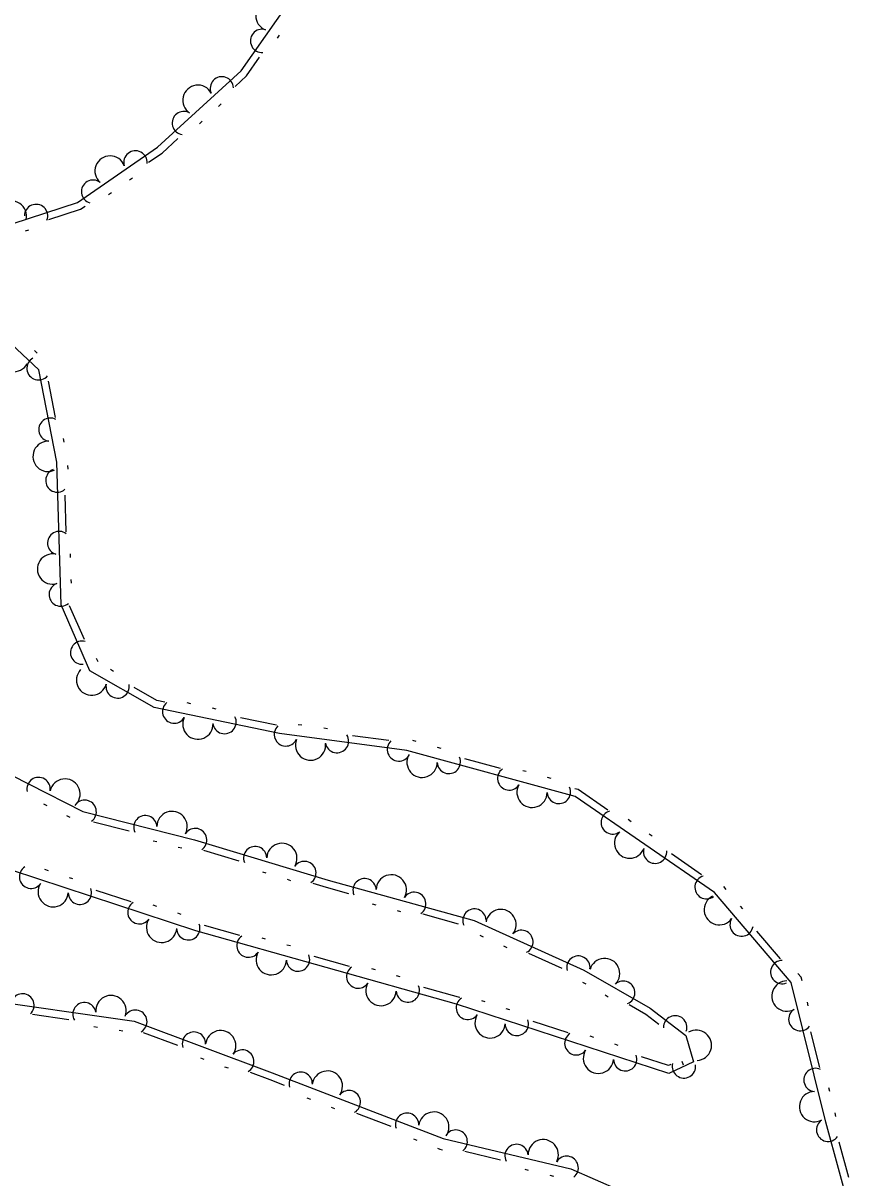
# Model space of a CAD drawing. Extents: x 2030130 to 2036320, y 723205 to 762423.
# Drawn here: x 2032344.6 to 2032438.6, y 759361.3 to 759490 of the extents above; entities that cross this region are included whole.
import ezdxf

# ---------------------------------------------------------------- set-up
doc = ezdxf.new("R2010")
doc.units = 0
doc.layers.add('Draft_Station Tics Major', color=7, linetype='Continuous')

msp = doc.modelspace()

# ---------------------------------------------------------------- linework, layer by layer
at = {"layer": 'Draft_Station Tics Major'}
for points in [[(2032343.45, 759467.69), (2032350.62, 759470.01), (2032359.55, 759476.19), (2032368.87, 759484.7), (2032376.76, 759495.97)], [(2032372.92, 759488.34), (2032373.16, 759488.68)], [(2032368.2, 759482.97), (2032369.49, 759484.15), (2032370.94, 759486.23)], [(2032366.35, 759480.74), (2032366.66, 759481.01)], [(2032364.23, 759478.8), (2032364.54, 759479.08)], [(2032358.57, 759474.52), (2032360.06, 759475.54), (2032361.83, 759477.17)], [(2032356.44, 759472.55), (2032356.78, 759472.78)], [(2032354.08, 759470.91), (2032354.42, 759471.15)], [(2032347.44, 759468.12), (2032350.98, 759469.27), (2032351.49, 759469.62)], [(2032344.83, 759466.85), (2032345.22, 759466.97)], [(2032216.12, 759459.4), (2032276.58, 759434.87), (2032313.25, 759420.38), (2032330.52, 759414.06), (2032339.24, 759408.21), (2032351.23, 759402.15), (2032363.67, 759398.98), (2032378.57, 759394.49), (2032394.87, 759389.98), (2032407.07, 759384.46), (2032414.47, 759380.22), (2032418.44, 759377.17), (2032419.32, 759374.24), (2032416.56, 759372.93), (2032392.87, 759380.65), (2032363.82, 759388.83), (2032337.38, 759397.52), (2032309, 759406.63), (2032277.29, 759416.49), (2032236.25, 759430.42), (2032208.89, 759441.49)], [(2032438.64, 759350.78), (2032434.07, 759367.51), (2032430.19, 759383.07), (2032421.63, 759393.09), (2032406.11, 759403.81), (2032387.36, 759408.94), (2032373.15, 759410.83), (2032359.19, 759413.73), (2032352.03, 759417.83), (2032348.8, 759425.19), (2032348.32, 759441.06), (2032346.33, 759451.37), (2032338.93, 759458.29)], [(2032346.14, 759453.23), (2032345.84, 759453.51)], [(2032348.19, 759446.06), (2032347.42, 759450.09)], [(2032349.14, 759443.32), (2032349.06, 759443.72)], [(2032349.58, 759440.29), (2032349.56, 759440.7)], [(2032349.38, 759433.31), (2032349.25, 759437.41)], [(2032349.87, 759430.45), (2032349.86, 759430.86)], [(2032349.96, 759427.58), (2032349.95, 759427.99)], [(2032351.41, 759421.29), (2032349.76, 759425.05)], [(2032352.93, 759418.83), (2032352.77, 759419.2)], [(2032354.65, 759417.75), (2032354.3, 759417.95)], [(2032360.38, 759414.33), (2032359.48, 759414.51), (2032356.94, 759415.96)], [(2032363.27, 759414.14), (2032362.87, 759414.23)], [(2032366.08, 759413.56), (2032365.68, 759413.64)], [(2032372.82, 759411.74), (2032368.81, 759412.57)], [(2032375.66, 759411.74), (2032375.25, 759411.79)], [(2032378.5, 759411.36), (2032378.1, 759411.41)], [(2032385.36, 759410.03), (2032381.29, 759410.57)], [(2032388.4, 759409.93), (2032388.01, 759410.03)], [(2032391.17, 759409.17), (2032390.78, 759409.28)], [(2032397.79, 759406.94), (2032393.83, 759408.02)], [(2032400.67, 759406.58), (2032400.27, 759406.68)], [(2032403.43, 759405.82), (2032403.04, 759405.93)], [(2032409.75, 759402.29), (2032406.46, 759404.57), (2032406.09, 759404.67)], [(2032346.85, 759402.99), (2032347.21, 759402.81)], [(2032349.41, 759401.7), (2032349.77, 759401.51)], [(2032352.43, 759401), (2032356.41, 759399.99)], [(2032412.35, 759401), (2032412.01, 759401.23)], [(2032414.71, 759399.37), (2032414.37, 759399.6)], [(2032359.09, 759398.88), (2032359.49, 759398.78)], [(2032361.87, 759398.17), (2032362.27, 759398.07)], [(2032364.7, 759397.81), (2032368.63, 759396.63)], [(2032420.21, 759395.07), (2032416.84, 759397.4)], [(2032347.4, 759395.52), (2032347.01, 759395.65)], [(2032350.13, 759394.63), (2032349.74, 759394.75)], [(2032371.26, 759395.41), (2032371.65, 759395.29)], [(2032374.01, 759394.58), (2032374.4, 759394.46)], [(2032356.63, 759392.06), (2032352.73, 759393.34)], [(2032376.88, 759394.14), (2032378.34, 759393.7), (2032380.84, 759393.01)], [(2032422.94, 759393.45), (2032422.68, 759393.76)], [(2032383.49, 759391.85), (2032383.89, 759391.74)], [(2032359.48, 759391.56), (2032359.09, 759391.68)], [(2032362.21, 759390.66), (2032361.82, 759390.79)], [(2032386.26, 759391.08), (2032386.65, 759390.97)], [(2032389.14, 759390.71), (2032393.09, 759389.62)], [(2032424.81, 759391.27), (2032424.54, 759391.58)], [(2032368.73, 759388.31), (2032364.78, 759389.42)], [(2032371.61, 759387.92), (2032371.21, 759388.03)], [(2032395.5, 759388.34), (2032395.87, 759388.17)], [(2032429.02, 759385.7), (2032426.36, 759388.81)], [(2032374.37, 759387.14), (2032373.97, 759387.25)], [(2032398.12, 759387.16), (2032398.49, 759386.99)], [(2032380.97, 759384.86), (2032377.02, 759385.97)], [(2032400.9, 759386.35), (2032404.64, 759384.66)], [(2032383.84, 759384.47), (2032383.45, 759384.58)], [(2032431.41, 759383.25), (2032431.31, 759383.65), (2032430.93, 759384.09)], [(2032386.61, 759383.69), (2032386.21, 759383.81)], [(2032406.95, 759383.11), (2032407.31, 759382.91)], [(2032393.24, 759381.4), (2032393.11, 759381.44), (2032389.26, 759382.52)], [(2032409.45, 759381.68), (2032409.8, 759381.48)], [(2032339.26, 759381.27), (2032356.95, 759378.75), (2032372.35, 759373.01), (2032391.4, 759365.67), (2032405.64, 759362.3), (2032419.2, 759356.37), (2032423, 759348.87), (2032420.38, 759336.45), (2032417.54, 759328.11), (2032412.72, 759320.22), (2032406.98, 759316.2), (2032396.28, 759316.79), (2032382.11, 759322.58), (2032369.85, 759331.21), (2032359.28, 759338.83), (2032347.96, 759346.02), (2032333.96, 759352.33)], [(2032396.09, 759380.9), (2032395.7, 759381.02)], [(2032412.14, 759380.61), (2032414.01, 759379.54), (2032415.46, 759378.42)], [(2032432.1, 759380.47), (2032432.01, 759380.87)], [(2032345.61, 759379.54), (2032349.67, 759378.96)], [(2032398.82, 759380.01), (2032398.43, 759380.13)], [(2032352.46, 759378.15), (2032352.86, 759378.09)], [(2032355.3, 759377.74), (2032355.7, 759377.68)], [(2032405.32, 759377.45), (2032401.42, 759378.73)], [(2032357.95, 759377.5), (2032361.79, 759376.07)], [(2032408.18, 759376.95), (2032407.79, 759377.08)], [(2032433.4, 759373.6), (2032432.4, 759377.58)], [(2032410.91, 759376.06), (2032410.52, 759376.19)], [(2032364.34, 759374.68), (2032364.73, 759374.54)], [(2032416.77, 759373.93), (2032416.51, 759373.81), (2032413.51, 759374.78)], [(2032418.02, 759374.3), (2032418.14, 759373.91)], [(2032367.03, 759373.68), (2032367.42, 759373.54)], [(2032369.87, 759373.06), (2032372.06, 759372.24), (2032373.69, 759371.61)], [(2032434.49, 759370.92), (2032434.39, 759371.32)], [(2032376.22, 759370.2), (2032376.61, 759370.05)], [(2032378.9, 759369.17), (2032379.29, 759369.02)], [(2032381.73, 759368.52), (2032385.56, 759367.04)], [(2032435.18, 759368.13), (2032435.08, 759368.53)], [(2032388.09, 759365.63), (2032388.47, 759365.48)], [(2032436.61, 759361.32), (2032435.53, 759365.28)], [(2032390.77, 759364.6), (2032391.03, 759364.49), (2032391.32, 759364.43)], [(2032393.81, 759364.26), (2032397.8, 759363.32)], [(2032400.49, 759362.26), (2032400.89, 759362.16)], [(2032403.29, 759361.59), (2032403.69, 759361.5)]]:
    msp.add_lwpolyline(points, dxfattribs=at)
for centre, radius, start, end in [((2032372.19, 759490.86), 1.69, 40.9446, 249.0171), ((2032371.21, 759488.04), 1.3, 73.4158, 274.2124), ((2032366.73, 759482.75), 1.3, 3.1641, 203.9607), ((2032364.06, 759481.42), 1.69, 28.3594, 236.4319), ((2032362.49, 759478.88), 1.3, 60.8306, 261.6272), ((2032357.1, 759474.49), 1.3, 355.4464, 196.243), ((2032354.27, 759473.53), 1.69, 20.6417, 228.7142), ((2032352.37, 759471.23), 1.3, 53.1129, 253.9094), ((2032343.26, 759468.51), 1.69, 346.8084, 194.8809), ((2032346.02, 759468.52), 1.3, 338.6728, 179.4694), ((2032343.55, 759452.85), 1.69, 122.8957, 330.9682), ((2032346.3, 759451.54), 1.3, 119.3641, 320.1606), ((2032347.62, 759444.7), 1.3, 61.6976, 262.4942), ((2032347.36, 759441.72), 1.69, 86.8929, 294.9654), ((2032348.39, 759439.03), 1.3, 110.1639, 310.9605), ((2032348.6, 759432.06), 1.3, 52.4975, 253.294), ((2032347.86, 759429.16), 1.69, 77.6927, 285.7652), ((2032348.77, 759426.32), 1.3, 110.1639, 310.9605), ((2032351.15, 759419.84), 1.3, 74.4297, 275.2263), ((2032352.21, 759416.78), 1.69, 136.1722, 344.2447), ((2032355.11, 759416.07), 1.3, 168.6434, 9.44), ((2032361.41, 759413.27), 1.3, 129.0159, 329.8125), ((2032364.06, 759411.88), 1.69, 154.2112, 2.2837), ((2032367.03, 759412.1), 1.3, 186.6824, 27.479), ((2032373.87, 759410.73), 1.3, 133.1738, 333.9704), ((2032376.61, 759409.54), 1.69, 158.3691, 6.4416), ((2032379.56, 759409.98), 1.3, 190.8403, 31.6369), ((2032386.47, 759409.05), 1.3, 133.1738, 333.9704), ((2032389.05, 759407.62), 1.69, 150.6857, 358.7582), ((2032392.03, 759407.66), 1.3, 183.1569, 23.9535), ((2032398.76, 759405.82), 1.3, 125.4905, 326.287), ((2032346.3, 759404.64), 1.3, 351.6087, 192.4053), ((2032349.24, 759404.08), 1.69, 319.1375, 167.21), ((2032401.31, 759404.27), 1.69, 150.6857, 358.7582), ((2032404.3, 759404.31), 1.3, 183.1569, 23.9535), ((2032351.44, 759402.1), 1.3, 306.4773, 147.2739), ((2032361.18, 759400.46), 1.69, 331.6726, 179.7451), ((2032410.3, 759400.92), 1.3, 106.1316, 306.9282), ((2032358.2, 759400.38), 1.3, 4.1438, 204.9404), ((2032363.76, 759398.95), 1.3, 303.9851, 144.7816), ((2032412.19, 759398.61), 1.69, 131.3269, 339.3994), ((2032370.44, 759396.94), 1.3, 1.6515, 202.4481), ((2032373.42, 759396.9), 1.69, 329.1803, 177.2528), ((2032415.02, 759397.65), 1.3, 163.7981, 4.5946), ((2032345.46, 759394.86), 1.3, 122.5925, 323.389), ((2032375.93, 759395.28), 1.3, 303.9851, 144.7816), ((2032382.64, 759393.36), 1.3, 2.9671, 203.7636), ((2032385.62, 759393.39), 1.69, 330.4959, 178.5684), ((2032420.76, 759393.69), 1.3, 106.1316, 306.9282), ((2032347.93, 759393.19), 1.69, 147.7877, 355.8602), ((2032350.91, 759393.07), 1.3, 180.2589, 21.0555), ((2032388.17, 759391.83), 1.3, 305.3006, 146.0972), ((2032357.54, 759390.9), 1.3, 122.5925, 323.389), ((2032422.18, 759391.18), 1.69, 116.4517, 324.5242), ((2032394.89, 759389.97), 1.3, 2.9671, 203.7636), ((2032397.84, 759389.53), 1.69, 321.6377, 169.7102), ((2032360.01, 759389.22), 1.69, 147.7877, 355.8602), ((2032362.99, 759389.11), 1.3, 180.2589, 21.0555), ((2032424.67, 759389.53), 1.3, 148.9229, 349.7194), ((2032369.69, 759387.18), 1.3, 125.0359, 325.8325), ((2032400.12, 759387.6), 1.3, 296.4425, 137.239), ((2032372.23, 759385.61), 1.69, 150.2312, 358.3037), ((2032375.22, 759385.62), 1.3, 182.7024, 23.4989), ((2032406.47, 759384.73), 1.3, 354.1089, 194.9055), ((2032409.4, 759384.07), 1.69, 316.1328, 164.2053), ((2032429.2, 759384.23), 1.3, 91.2564, 292.053), ((2032381.93, 759383.73), 1.3, 125.0359, 325.8325), ((2032384.47, 759382.17), 1.69, 150.2312, 358.3037), ((2032411.48, 759381.93), 1.3, 290.9375, 131.7341), ((2032429.72, 759381.56), 1.69, 89.9716, 298.0441), ((2032344.51, 759380.52), 1.3, 312.638, 153.4346), ((2032354.37, 759379.94), 1.69, 337.8333, 185.9058), ((2032387.46, 759382.18), 1.3, 182.7024, 23.4989), ((2032351.41, 759379.54), 1.3, 10.3045, 211.101), ((2032394.15, 759380.24), 1.3, 122.7057, 323.5022), ((2032357.09, 759378.7), 1.3, 300.3436, 141.1402), ((2032396.63, 759378.57), 1.69, 147.9009, 355.9734), ((2032417.27, 759378.07), 1.3, 340.8692, 181.6658), ((2032431.21, 759378.98), 1.3, 122.4428, 323.2393), ((2032366.6, 759376.03), 1.69, 325.5389, 173.6113), ((2032399.61, 759378.45), 1.3, 180.3721, 21.1687), ((2032419.63, 759376.07), 1.69, 272.7602, 120.8327), ((2032363.62, 759376.26), 1.3, 358.0101, 198.8066), ((2032406.24, 759376.29), 1.3, 122.7057, 323.5022), ((2032369, 759374.26), 1.3, 300.3436, 141.1402), ((2032408.71, 759374.62), 1.69, 147.9009, 355.9734), ((2032411.7, 759374.51), 1.3, 180.3721, 21.1687), ((2032418.24, 759373.72), 1.3, 166.2259, 7.0224), ((2032375.52, 759371.79), 1.3, 357.3609, 198.1575), ((2032378.49, 759371.52), 1.69, 324.8897, 172.9622), ((2032432.9, 759372.21), 1.3, 64.7763, 265.5729), ((2032380.88, 759369.73), 1.3, 299.6944, 140.491), ((2032432.8, 759369.23), 1.69, 89.9716, 298.0441), ((2032390.36, 759366.95), 1.69, 324.8897, 172.9622), ((2032387.38, 759367.22), 1.3, 357.3609, 198.1575), ((2032434.31, 759366.65), 1.3, 123.6977, 324.4942), ((2032392.8, 759365.34), 1.3, 307.4651, 148.2617), ((2032399.58, 759363.74), 1.3, 5.1315, 205.9281), ((2032402.56, 759363.87), 1.69, 332.6604, 180.7328), ((2032405.17, 759362.41), 1.3, 307.4651, 148.2617)]:
    msp.add_arc(centre, radius, start, end, dxfattribs=at)

doc.saveas('drawing.dxf')
